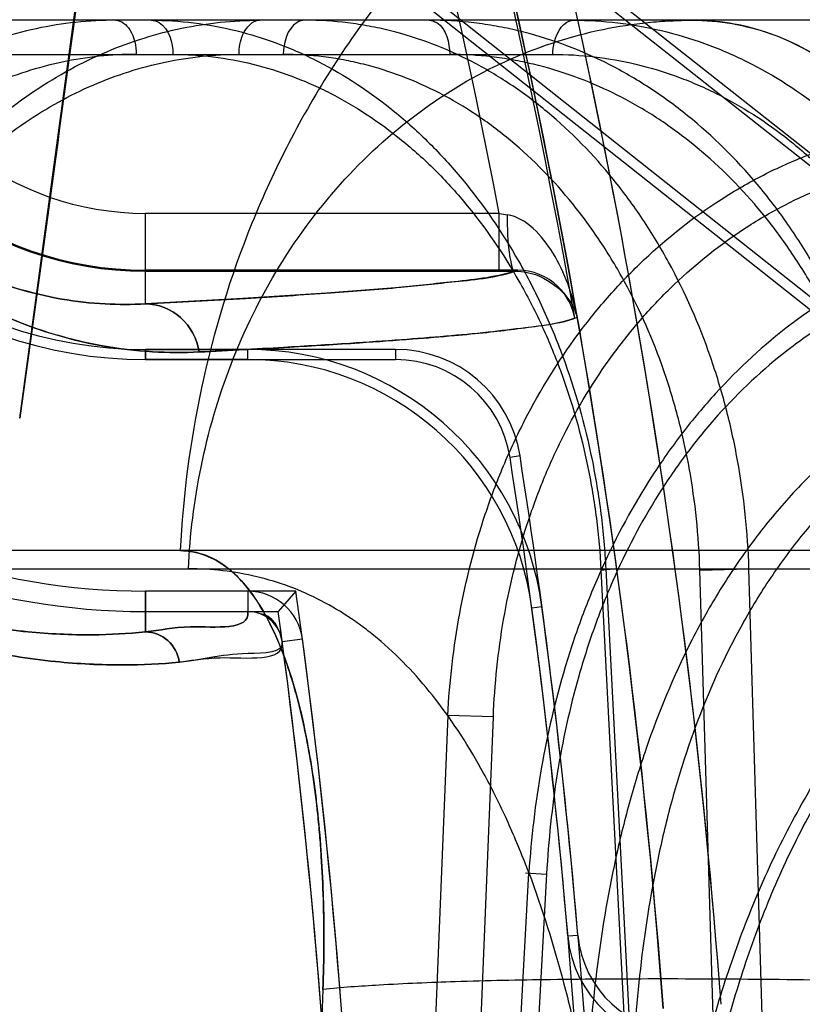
# Model space of a CAD drawing. Header units: millimetres. Extents: x 0 to 297, y 0 to 210.
# Tile 360 of 401: x 241.0203 to 241.0541, y 158.764 to 158.8065. Entities that reach past the tile are written whole.
import ezdxf

# ---------------------------------------------------------------- set-up
doc = ezdxf.new("R2010")
doc.units = ezdxf.units.MM
doc.header["$LTSCALE"] = 16.335
doc.layers.get('0').update_dxf_attribs({"linetype": 'CONTINUOUS'})
for name, color, linetype in [('AXES_REF', 7, 'CONTINUOUS'), ('INTFCLR_1', 7, 'CONTINUOUS'), ('INTFCLR_144815', 7, 'CONTINUOUS'), ('INTFCLR_72935', 7, 'CONTINUOUS')]:
    doc.layers.add(name, color=color, linetype=linetype)

msp = doc.modelspace()

# ---------------------------------------------------------------- linework, layer by layer
at = {"color": 7, "linetype": 'Continuous'}
for radius in [4.8479140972, 4.8475, 4.8164570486]:
    msp.add_circle((241.5069109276, 154.9564782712), radius, dxfattribs=at)
msp.add_arc((241.5069109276, 154.9564782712), 4.8, 278.2771290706, 261.7228709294, dxfattribs=at)
at = {"layer": 'AXES_REF', "color": 7, "linetype": 'Continuous'}
msp.add_arc((241.5069109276, 154.9564782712), 4.91, 113.0826656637, 66.9173343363, dxfattribs=at)
at = {"layer": 'AXES_REF', "color": 9, "linetype": 'Continuous'}
msp.add_arc((241.5069109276, 154.9564782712), 4.4222561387, 94.4118118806, 85.5881881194, dxfattribs=at)
at = {"layer": 'INTFCLR_1', "color": 6, "linetype": 'Continuous'}
for p, q in [((241.0301538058, 158.8199437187), (241.0828463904, 158.7783443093)), ((241.0824283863, 158.7781169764), (241.0298827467, 158.8196003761)), ((241.0257576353, 158.7922612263), (241.0301814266, 158.7922612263)), ((241.0301814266, 158.7918237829), (241.0257576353, 158.7918237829)), ((241.0301813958, 158.7818237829), (241.0257576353, 158.7818237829)), ((241.0257576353, 158.780942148), (241.0301813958, 158.780942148))]:
    msp.add_line(p, q, dxfattribs=at)
at = {"layer": 'INTFCLR_1', "color": 9, "linetype": 'Continuous'}
for p, q in [((241.0257576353, 158.7942328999), (241.0257576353, 158.7981393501)), ((241.0410469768, 158.7981393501), (241.0257576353, 158.7981393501)), ((241.0410469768, 158.7956397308), (241.0410469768, 158.7981393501)), ((241.0257576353, 158.7956397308), (241.041719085, 158.7956404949)), ((241.0257576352, 158.7918237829), (241.0257576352, 158.7922612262)), ((241.0301814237, 158.7918237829), (241.0301814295, 158.7922612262)), ((241.0257576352, 158.7818237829), (241.0257576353, 158.7800595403)), ((241.0301814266, 158.7818237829), (241.030181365, 158.780942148)), ((241.0428870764, 158.7811434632), (241.0424535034, 158.7810854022)), ((241.031668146, 158.7796410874), (241.032541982, 158.7797580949))]:
    msp.add_line(p, q, dxfattribs=at)
at = {"layer": 'INTFCLR_1', "color": 7, "linetype": 'Continuous'}
msp.add_line((241.0442997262, 158.7939824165), (241.0444109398, 158.7936571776), dxfattribs=at)
at = {"layer": 'INTFCLR_1', "color": 9, "linetype": 'Continuous'}
for centre, radius, start, end in [((240.7467711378, 158.7414782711), 0.302178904, 4.2349584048, 43.61014177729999), ((240.7467711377, 158.7414782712), 0.3046853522, 4.2349578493, 15.4129247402), ((241.0257576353, 158.8106826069), 0.0125432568, 193.931376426, 269.9999999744), ((241.0257576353, 158.8106826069), 0.0150428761, 193.9313763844, 270.0000000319), ((241.0539388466, 158.8700550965), 0.0730621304, 259.836904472, 260.114006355)]:
    msp.add_arc(centre, radius, start, end, dxfattribs=at)
at = {"layer": 'INTFCLR_1', "color": 6, "linetype": 'Continuous'}
for centre, radius, start, end in [((240.7467711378, 158.7414782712), 0.2996810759, 10.8985890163, 42.7086480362), ((241.0257576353, 158.8106826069), 0.018858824, 193.9313730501, 270.0000005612), ((241.0257576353, 158.8106826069), 0.0184213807, 193.9313762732, 270.0000001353), ((241.0257576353, 158.8106826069), 0.028858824, 193.9313780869, 270.0000003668), ((241.0257576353, 158.8106826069), 0.0297404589, 193.9313764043, 269.9999999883), ((241.0301812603, 158.7794419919), 0.0128192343, 7.627261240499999, 89.9992566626), ((241.0301812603, 158.7794419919), 0.0123817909, 7.627262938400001, 89.99922879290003), ((241.0301812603, 158.7794419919), 0.0023817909, 7.627283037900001, 89.99599086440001), ((240.7467711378, 158.7414782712), 0.2983232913, 3.0516590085, 7.6294468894), ((240.7467711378, 158.7414782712), 0.2987607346, 3.1312009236, 7.6294436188), ((241.0301812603, 158.7794419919), 0.001500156, 7.6265966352, 89.996000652), ((240.7467711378, 158.7414782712), 0.2883232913, 356.0148208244, 7.629522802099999), ((240.7467711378, 158.7414782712), 0.2874416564, 356.013443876, 7.6295226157)]:
    msp.add_arc(centre, radius, start, end, dxfattribs=at)
at = {"layer": 'INTFCLR_1', "color": 9, "linetype": 'Continuous'}
for points, knots in [([(241.0091652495, 158.8065667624), (241.0092687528, 158.806149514), (241.0096167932, 158.8049500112), (241.0103848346, 158.8031182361), (241.0116617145, 158.8009830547), (241.0130768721, 158.7992750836), (241.0145267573, 158.7979437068), (241.0160465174, 158.7967938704), (241.0178976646, 158.7957297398), (241.0200670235, 158.7948893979), (241.022088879, 158.7944067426), (241.0239703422, 158.7941963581), (241.0251784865, 158.7941994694), (241.0257576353, 158.7942328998)], [0, 0, 0, 0, 0.0575673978, 0.16708977, 0.2648739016, 0.3898410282, 0.4624776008, 0.5280767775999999, 0.6447336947, 0.747042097, 0.8385964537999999, 0.9223167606, 1, 1, 1, 1]), ([(241.0089059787, 158.8065024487), (241.0090256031, 158.8060202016), (241.009299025, 158.8050769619), (241.009807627, 158.8037251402), (241.010561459, 158.8020998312), (241.0117860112, 158.8000445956), (241.0134174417, 158.7980661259), (241.0150893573, 158.7965210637), (241.0168432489, 158.7951842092), (241.0196626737, 158.7935457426), (241.022952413, 158.7924866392), (241.0260082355, 158.7921251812), (241.0274104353, 158.7921184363), (241.0280829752, 158.7921521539)], [0, 0, 0, 0, 0.0575012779, 0.1135163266, 0.166991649, 0.2646772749, 0.3895690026, 0.4621734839, 0.5277539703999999, 0.6444450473, 0.8381308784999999, 0.9220700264, 1, 1, 1, 1]), ([(240.9945006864, 158.8029291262), (240.9947484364, 158.8019303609), (240.9953240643, 158.8000066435), (240.9964205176, 158.797289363), (240.9976690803, 158.7948398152), (240.9990128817, 158.7926650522), (241.0003946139, 158.7907670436), (241.0021763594, 158.7886467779), (241.0040033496, 158.786841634), (241.0058448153, 158.7853130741), (241.0075464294, 158.7840456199), (241.0096097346, 158.7827305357), (241.0120197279, 158.7814838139), (241.014897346, 158.78028178), (241.0181595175, 158.7793129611), (241.0216800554, 158.7787409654), (241.0246378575, 158.7785917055), (241.0264216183, 158.7786762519), (241.0272211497, 158.7787542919)], [0, 0, 0, 0, 0.06983020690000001, 0.1360165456, 0.1985856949, 0.2561722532, 0.3093207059, 0.3577512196, 0.4440024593, 0.4831205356, 0.5200948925, 0.5879287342, 0.6488908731, 0.7039975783, 0.7993757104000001, 0.8790225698, 0.9454860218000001, 1, 1, 1, 1]), ([(240.9946635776, 158.8029695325), (240.9948990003, 158.8020204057), (240.9954461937, 158.8001923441), (240.9964887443, 158.7976104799), (240.9976761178, 158.7952833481), (240.9989541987, 158.7932175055), (241.0002683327, 158.7914149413), (241.0019629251, 158.7894018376), (241.0037004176, 158.7876885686), (241.0054515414, 158.7862384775), (241.0070697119, 158.7850365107), (241.0090312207, 158.7837902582), (241.0113223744, 158.7826100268), (241.0140569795, 158.7814737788), (241.0171565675, 158.7805607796), (241.0204997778, 158.7800271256), (241.0233073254, 158.7798942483), (241.0249992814, 158.7799828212), (241.0257576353, 158.7800595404)], [0, 0, 0, 0, 0.0698671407, 0.1360883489, 0.1986819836, 0.2562926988, 0.3094735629, 0.3579124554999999, 0.4441892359, 0.4833221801, 0.5202930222, 0.5881501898, 0.6490914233, 0.7042036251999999, 0.7995434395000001, 0.8791525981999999, 0.9455413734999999, 1, 1, 1, 1]), ([(241.0444109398, 158.7936571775), (241.0443140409, 158.7941483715), (241.044039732, 158.7951170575), (241.0432665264, 158.7967522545), (241.0422355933, 158.7979313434), (241.0413949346, 158.798077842)], [0, 0, 0, 0, 0.2711290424, 0.5378863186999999, 1, 1, 1, 1]), ([(241.0417190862, 158.7956404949), (241.0416474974, 158.7956500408), (241.041561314, 158.7959710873), (241.0414250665, 158.7966954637), (241.0413980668, 158.7975061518), (241.0413949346, 158.798077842)], [0, 0, 0, 0, 0.0871925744, 0.3098011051, 1, 1, 1, 1]), ([(241.041719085, 158.7956404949), (241.0408132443, 158.7953572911), (241.0390665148, 158.7951815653), (241.0363529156, 158.794894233), (241.0333693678, 158.7946728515), (241.0297699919, 158.7944422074), (241.0271629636, 158.7943033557), (241.0257576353, 158.7942328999)], [0, 0, 0, 0, 0.1775490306, 0.3251143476, 0.5116510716, 0.7367680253, 1, 1, 1, 1]), ([(241.0280829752, 158.7921521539), (241.0279906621, 158.792708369), (241.0274367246, 158.7937801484), (241.0263010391, 158.7942295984), (241.0257576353, 158.7942328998)], [0, 0, 0, 0, 0.5092164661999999, 1, 1, 1, 1]), ([(241.0280829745, 158.7921521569), (241.029386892, 158.7922175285), (241.031693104, 158.7923403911), (241.0347704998, 158.792530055), (241.0371427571, 158.7926980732), (241.0389791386, 158.7928499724), (241.0408438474, 158.7930226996), (241.0426067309, 158.7932558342), (241.0439364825, 158.7934463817), (241.0444109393, 158.7936571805)], [0, 0, 0, 0, 0.2385518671, 0.4219790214, 0.563384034, 0.6730406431, 0.7587879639, 0.9051355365, 1, 1, 1, 1]), ([(241.030181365, 158.780942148), (241.0302988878, 158.7800981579), (241.0275636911, 158.7804489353), (241.0264102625, 158.7801232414), (241.0257576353, 158.7800595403)], [0, 0, 0, 0, 0.5651267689, 1, 1, 1, 1]), ([(241.0272211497, 158.7787542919), (241.0271752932, 158.7791021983), (241.0268254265, 158.7797855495), (241.0261049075, 158.7800584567), (241.0257576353, 158.7800595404)], [0, 0, 0, 0, 0.5026078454, 1, 1, 1, 1]), ([(241.0272211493, 158.7787542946), (241.0278087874, 158.7788116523), (241.0290035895, 158.779126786), (241.0317909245, 158.7787245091), (241.031668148, 158.7796410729)], [0, 0, 0, 0, 0.3896766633, 1, 1, 1, 1])]:
    msp.add_open_spline(points, degree=3, knots=knots, dxfattribs=at)
at = {"layer": 'INTFCLR_1', "color": 7, "linetype": 'Continuous'}
msp.add_open_spline([(241.0417190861, 158.7956404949), (241.0418973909, 158.7956414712), (241.0430352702, 158.7955471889), (241.0441650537, 158.7945916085), (241.0444109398, 158.7936571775)], degree=3, knots=[0, 0, 0, 0, 0.155788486, 1, 1, 1, 1], dxfattribs=at)
at = {"layer": 'INTFCLR_144815', "color": 7, "linetype": 'Continuous'}
msp.add_line((241.0203272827, 158.7892996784), (241.0431893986, 158.957424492), dxfattribs=at)
at = {"layer": 'INTFCLR_144815', "color": 9, "linetype": 'Continuous'}
for p, q in [((241.0685231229, 158.8064782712), (240.4781698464, 158.8064782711)), ((241.014137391, 158.8050044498), (241.0433607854, 158.8050044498)), ((241.1237664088, 158.7835717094), (240.4162435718, 158.7835717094)), ((240.4597281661, 158.7827866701), (241.0905809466, 158.7827866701)), ((241.0454372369, 158.7827343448), (241.0459662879, 158.7827848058)), ((241.0454372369, 158.7827343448), (241.048095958, 158.7314782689)), ((241.0456455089, 158.7827866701), (241.0483092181, 158.7314782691)), ((241.0497099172, 158.7827343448), (241.0518296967, 158.7827866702)), ((241.0512425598, 158.7314782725), (241.0497099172, 158.782734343)), ((241.0533616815, 158.7314782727), (241.0518296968, 158.7827866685)), ((241.0388194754, 158.7764447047), (241.0370382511, 158.7325690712)), ((241.0407887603, 158.7763923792), (241.0388194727, 158.7764447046)), ((241.0389668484, 158.7314782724), (241.0407887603, 158.7763923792)), ((241.0402914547, 158.7325690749), (241.0423213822, 158.7696550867)), ((241.043088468, 158.7696027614), (241.0410005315, 158.73147827)), ((241.0421736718, 158.7696590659), (241.043088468, 158.7696027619)), ((241.0334257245, 158.7646184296), (241.0327922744, 158.747899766))]:
    msp.add_line(p, q, dxfattribs=at)
at = {"layer": 'INTFCLR_144815', "color": 7, "linetype": 'Continuous'}
msp.add_open_spline([(241.0623530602, 159.1257148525), (241.0627474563, 159.125722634), (241.0627051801, 159.1244037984), (241.0628137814, 159.1233782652), (241.0627853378, 159.1220114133), (241.0627465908, 159.1206181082), (241.062674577, 159.1191448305), (241.0625810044, 159.1175609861), (241.0624644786, 159.1158549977), (241.0623419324, 159.1142394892), (241.0622220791, 159.1127574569), (241.0621140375, 159.1114767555), (241.0619921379, 159.1100842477), (241.061854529, 159.1085642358), (241.0617000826, 159.106911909), (241.0615265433, 159.1051074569), (241.061329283, 159.1031094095), (241.0611056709, 159.1009016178), (241.060856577, 159.0984991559), (241.060578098, 159.0958695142), (241.060254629, 159.0928764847), (241.0598960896, 159.0896244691), (241.0594969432, 159.0860679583), (241.059049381, 159.0821444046), (241.0585283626, 159.0776501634), (241.0579404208, 159.0726570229), (241.0572708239, 159.0670512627), (241.056512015, 159.0607852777), (241.0556342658, 159.0536322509), (241.054636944, 159.0456053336), (241.0534978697, 159.0365440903), (241.0522053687, 159.0263738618), (241.0507762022, 159.0152417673), (241.0492116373, 159.0031652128), (241.0475387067, 158.9903568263), (241.0457443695, 158.9767188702), (241.0438555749, 158.9624564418), (241.0418772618, 158.9476051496), (241.0398216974, 158.9322540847), (241.0376735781, 158.9162868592), (241.0354188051, 158.8995988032), (241.0330727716, 158.882304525), (241.0306669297, 158.8646342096), (241.0282108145, 158.8466545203), (241.0256833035, 158.8282090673), (241.0230468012, 158.8090242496), (241.0212491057, 158.7959797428), (241.0203272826, 158.7892996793)], degree=3, knots=[0, 0, 0, 0, 0.0034886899, 0.0071800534, 0.0109842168, 0.015031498, 0.0196690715, 0.0239789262, 0.0290766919, 0.0347873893, 0.0383085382, 0.04222623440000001, 0.0461540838, 0.05067084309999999, 0.05572407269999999, 0.06083082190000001, 0.0667029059, 0.0734805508, 0.0804562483, 0.0880639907, 0.0968669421, 0.1070805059, 0.1169988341, 0.1285179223, 0.1420051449, 0.1570117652, 0.1729819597, 0.1919344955, 0.2128325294, 0.2367173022, 0.263469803, 0.2936002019, 0.327385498, 0.3627292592, 0.4012969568, 0.4416240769, 0.4843818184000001, 0.5285341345, 0.5741280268, 0.6213572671, 0.6710193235, 0.7230570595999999, 0.7757074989, 0.8287361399, 0.883544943, 0.9403621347, 1, 1, 1, 1], dxfattribs=at)
at = {"layer": 'INTFCLR_144815', "color": 9, "linetype": 'Continuous'}
for points, knots in [([(241.0637698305, 158.8214782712), (241.0616053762, 158.8214782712), (241.0571295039, 158.8210410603), (241.0505046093, 158.8190148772), (241.044123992, 158.8155177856), (241.0383942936, 158.8106354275), (241.0336665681, 158.8046214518), (241.0301753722, 158.7978522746), (241.0280045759, 158.7907573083), (241.0273796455, 158.7859318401), (241.0272666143, 158.7835717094)], [0, 0, 0, 0, 0.1120066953, 0.2310131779, 0.3561439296, 0.4858595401, 0.6179059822, 0.7494999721, 0.8777274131, 1, 1, 1, 1]), ([(241.0244754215, 158.8064782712), (241.0247209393, 158.8064782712), (241.0252630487, 158.8059894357), (241.0253532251, 158.8053689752), (241.0253569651, 158.8050044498)], [0, 0, 0, 0, 0.4024470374, 1, 1, 1, 1]), ([(241.026005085, 158.8064782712), (241.0272353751, 158.8064782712), (241.0291002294, 158.8062468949), (241.0311794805, 158.8055999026), (241.0323525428, 158.8051211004), (241.0341143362, 158.8042821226), (241.0360614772, 158.8029913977), (241.03779874, 158.8014179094), (241.0387548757, 158.8004174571), (241.0401585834, 158.7988020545), (241.0413859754, 158.7970035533), (241.0424265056, 158.795078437), (241.0430880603, 158.7937228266), (241.0441148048, 158.7912447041), (241.0448497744, 158.7886349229), (241.0452718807, 158.7863374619), (241.0454998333, 158.784767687), (241.045604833, 158.7835802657), (241.0456455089, 158.7827866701)], [0, 0, 0, 0, 0.1091978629, 0.1646839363, 0.1929779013, 0.2215829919, 0.3378362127, 0.398393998, 0.4294053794, 0.4606082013, 0.5883152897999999, 0.6213567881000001, 0.6548436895, 0.7221509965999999, 0.8592379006, 0.8943221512, 0.9294697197, 1, 1, 1, 1]), ([(241.026005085, 158.8064782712), (241.0261248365, 158.8064782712), (241.026745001, 158.8062648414), (241.0269434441, 158.8055031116), (241.0269489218, 158.8050044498)], [0, 0, 0, 0, 0.1936337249, 1, 1, 1, 1]), ([(241.0276154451, 158.7827866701), (241.0276827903, 158.7842608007), (241.0280541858, 158.7872705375), (241.0293449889, 158.7916993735), (241.0314213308, 158.7959264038), (241.0342348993, 158.7996852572), (241.0376491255, 158.8027409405), (241.0414548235, 158.8049326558), (241.0448064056, 158.8060086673), (241.0471375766, 158.8063653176), (241.0484273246, 158.8064623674), (241.0490632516, 158.8064782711), (241.0493784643, 158.8064782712)], [0, 0, 0, 0, 0.1249260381, 0.2555252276, 0.3887896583, 0.5214499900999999, 0.6505625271, 0.7739873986, 0.8905463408, 0.9461740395, 0.9733149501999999, 1, 1, 1, 1]), ([(241.0298046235, 158.8050044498), (241.0298076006, 158.8052946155), (241.0298781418, 158.805879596), (241.0303710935, 158.8064782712), (241.0306861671, 158.8064782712)], [0, 0, 0, 0, 0.4794362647, 1, 1, 1, 1]), ([(241.0326547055, 158.8064782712), (241.0325349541, 158.8064782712), (241.0319147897, 158.8062648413), (241.0317163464, 158.8055031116), (241.0317108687, 158.8050044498)], [0, 0, 0, 0, 0.1936336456, 1, 1, 1, 1]), ([(241.0518297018, 158.7827866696), (241.0517818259, 158.7843547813), (241.0515380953, 158.7866962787), (241.0509492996, 158.789362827), (241.0505291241, 158.790848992), (241.0498296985, 158.7929955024), (241.0487817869, 158.7953875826), (241.0474526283, 158.797592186), (241.046628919, 158.7987698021), (241.0453650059, 158.8004105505), (241.0439267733, 158.8018893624), (241.042338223, 158.8031430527), (241.0412691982, 158.8038980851), (241.0393495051, 158.8050338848), (241.0372633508, 158.8058329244), (241.0354310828, 158.8062312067), (241.0342039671, 158.8064209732), (241.0332735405, 158.8064782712), (241.0326547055, 158.8064782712)], [0, 0, 0, 0, 0.1400985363, 0.2092020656, 0.2436857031, 0.277971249, 0.4108016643, 0.4755818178, 0.5076100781, 0.5390793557, 0.6605405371, 0.6902617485, 0.7197591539, 0.7773480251, 0.8891702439, 0.9170270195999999, 0.9447376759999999, 1, 1, 1, 1]), ([(241.0584415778, 158.7827866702), (241.0583594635, 158.7843578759), (241.0580567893, 158.7867029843), (241.0573908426, 158.7893647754), (241.0569238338, 158.7908499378), (241.0561506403, 158.7930018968), (241.0550090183, 158.7953959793), (241.0535856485, 158.7975943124), (241.0527060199, 158.7987707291), (241.0513544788, 158.8004160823), (241.0498283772, 158.8018934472), (241.048155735, 158.8031435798), (241.0470280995, 158.8038990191), (241.0450063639, 158.8050357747), (241.0428245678, 158.8058330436), (241.0409124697, 158.8062311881), (241.0396334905, 158.8064208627), (241.0386649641, 158.8064782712), (241.0380209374, 158.8064782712)], [0, 0, 0, 0, 0.1372745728, 0.2052346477, 0.2392207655, 0.273064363, 0.40473724, 0.4693064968, 0.5013235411, 0.5328440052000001, 0.6550896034, 0.6851375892, 0.7150081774, 0.7734496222, 0.8872400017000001, 0.9156027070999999, 0.9438087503, 1, 1, 1, 1]), ([(241.0380209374, 158.8064782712), (241.0381334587, 158.8064782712), (241.038737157, 158.8062486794), (241.0388974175, 158.8054979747), (241.038902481, 158.8050044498)], [0, 0, 0, 0, 0.1856566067, 1, 1, 1, 1]), ([(241.0433607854, 158.8050044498), (241.0433626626, 158.805187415), (241.0434099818, 158.805750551), (241.0438303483, 158.8064782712), (241.044242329, 158.8064782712)], [0, 0, 0, 0, 0.3075437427, 1, 1, 1, 1]), ([(241.044242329, 158.8064782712), (241.0455208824, 158.8064782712), (241.0474545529, 158.8062491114), (241.0496151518, 158.8056008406), (241.0508294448, 158.8051215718), (241.0526417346, 158.8042859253), (241.0546440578, 158.8029983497), (241.0564292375, 158.8014196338), (241.0574064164, 158.8004181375), (241.0588330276, 158.7988066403), (241.0600773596, 158.7970075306), (241.0611243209, 158.795078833), (241.0617857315, 158.7937236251), (241.0628043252, 158.7912465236), (241.0635176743, 158.7886348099), (241.0639104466, 158.7863372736), (241.0641158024, 158.7847670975), (241.0642008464, 158.7835798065), (241.0642269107, 158.7827866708)], [0, 0, 0, 0, 0.112209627, 0.1688776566, 0.1976712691, 0.2267084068, 0.3439814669, 0.4046494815, 0.4356206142, 0.4667234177, 0.5935097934, 0.626212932, 0.6593247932, 0.7258042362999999, 0.8610544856, 0.8956691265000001, 0.9303544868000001, 1, 1, 1, 1]), ([(241.0493784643, 158.8064782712), (241.050526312, 158.8064782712), (241.0529123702, 158.8060718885), (241.0552888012, 158.8046929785), (241.0567367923, 158.8034741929), (241.0575487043, 158.8026909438), (241.0580805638, 158.8020987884), (241.05836976, 158.8017532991)], [0, 0, 0, 0, 0.3287889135, 0.6771462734, 0.7722571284, 0.8709440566, 1, 1, 1, 1]), ([(241.0635399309, 158.7922234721), (241.0634143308, 158.7925620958), (241.0626542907, 158.794548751), (241.0611399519, 158.797863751), (241.0591355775, 158.800902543), (241.0576919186, 158.8025336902), (241.0567843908, 158.8034455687), (241.0551962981, 158.804775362), (241.0526730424, 158.8061260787), (241.0504547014, 158.8064782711), (241.0493784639, 158.8064782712)], [0, 0, 0, 0, 0.050723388, 0.2987433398, 0.5104880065, 0.55853659, 0.6045091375, 0.6910612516, 0.8488498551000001, 1, 1, 1, 1]), ([(241.0253569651, 158.8050044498), (241.0248227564, 158.805004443), (241.0237517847, 158.804948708), (241.022158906, 158.8046975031), (241.0205901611, 158.8042801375), (241.0190573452, 158.8037007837), (241.0175720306, 158.8029633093), (241.01614498, 158.8020731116), (241.014785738, 158.8010369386), (241.0135039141, 158.7998618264), (241.012308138, 158.7985565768), (241.0112076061, 158.7971301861), (241.0102094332, 158.7955935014), (241.0093209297, 158.7939569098), (241.0085478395, 158.7922317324), (241.0078960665, 158.7904299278), (241.0073702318, 158.788565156), (241.0069736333, 158.7866517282), (241.0067097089, 158.7847034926), (241.0066231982, 158.7833919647), (241.0066021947, 158.7827343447)], [0, 0, 0, 0, 0.0498726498, 0.09990516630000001, 0.1502864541, 0.2011534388, 0.25263064, 0.3048543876, 0.3579391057, 0.4119677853, 0.4669861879, 0.5229973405, 0.5799694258, 0.6378754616, 0.6966772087, 0.7562949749, 0.8165953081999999, 0.8774051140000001, 0.9385746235, 1, 1, 1, 1]), ([(241.0105928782, 158.7827343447), (241.0106274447, 158.7833932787), (241.0107412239, 158.7847074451), (241.0110458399, 158.786657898), (241.0114825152, 158.7885726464), (241.0120472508, 158.7904375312), (241.012736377, 158.7922386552), (241.013545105, 158.7939631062), (241.0144675, 158.7955992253), (241.0154975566, 158.7971355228), (241.0166276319, 158.7985613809), (241.0178502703, 158.7998659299), (241.0191561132, 158.8010403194), (241.020536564, 158.8020758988), (241.021982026, 158.8029656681), (241.0234826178, 158.8037026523), (241.0250268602, 158.8042813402), (241.0266027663, 158.8046979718), (241.0281987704, 158.804948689), (241.029270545, 158.8050044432), (241.0298046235, 158.8050044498)], [0, 0, 0, 0, 0.0611914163, 0.1222153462, 0.1829330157, 0.2431697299, 0.3027654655, 0.3616159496, 0.4196421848, 0.4767773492, 0.5329717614, 0.5881802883, 0.6423889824, 0.6956352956, 0.7479993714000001, 0.7995680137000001, 0.850430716, 0.900683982, 0.9504712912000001, 1, 1, 1, 1]), ([(241.0269489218, 158.8050044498), (241.0281062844, 158.8050044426), (241.0298606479, 158.8047870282), (241.0318167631, 158.8041786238), (241.0329205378, 158.8037286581), (241.0345782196, 158.8029400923), (241.0364104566, 158.8017268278), (241.0380455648, 158.8002477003), (241.0389455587, 158.7993072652), (241.0402668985, 158.7977889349), (241.0414224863, 158.7960983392), (241.0424024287, 158.7942886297), (241.0430254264, 158.7930143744), (241.0439923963, 158.7906850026), (241.0446853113, 158.7882318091), (241.0450838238, 158.7860721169), (241.0452991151, 158.7845965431), (241.0453985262, 158.7834803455), (241.0454372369, 158.7827343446)], [0, 0, 0, 0, 0.1092276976, 0.1647324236, 0.1930354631, 0.2216493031, 0.3379316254, 0.3985016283, 0.4295175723, 0.460723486, 0.5884330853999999, 0.6214715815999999, 0.6549537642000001, 0.7222477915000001, 0.8592953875, 0.8943666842, 0.9295004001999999, 1, 1, 1, 1]), ([(241.0497099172, 158.7827343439), (241.0496658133, 158.7842082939), (241.0494382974, 158.786409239), (241.0488864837, 158.7889158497), (241.0484927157, 158.7903128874), (241.0478369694, 158.7923305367), (241.046853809, 158.7945789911), (241.0456064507, 158.7966514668), (241.0448333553, 158.7977584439), (241.0436471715, 158.7993007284), (241.0422969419, 158.8006908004), (241.0408053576, 158.8018693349), (241.0398015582, 158.8025790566), (241.0379988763, 158.8036466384), (241.0360396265, 158.8043977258), (241.0343187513, 158.8047722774), (241.0331661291, 158.8049506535), (241.032292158, 158.8050044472), (241.0317108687, 158.8050044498)], [0, 0, 0, 0, 0.1401554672, 0.2092802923, 0.2437732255, 0.2780669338, 0.4109187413, 0.4756998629, 0.5077268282, 0.5391939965, 0.6606353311, 0.6903498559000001, 0.7198403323, 0.7774136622, 0.8891993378, 0.9170477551, 0.9447508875, 1, 1, 1, 1]), ([(241.0581235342, 158.7827343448), (241.058045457, 158.7842113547), (241.0577595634, 158.7864158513), (241.0571315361, 158.7889177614), (241.0566915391, 158.7903138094), (241.0559631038, 158.7923367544), (241.054888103, 158.7945872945), (241.0535480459, 158.7966535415), (241.0527199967, 158.7977593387), (241.0514478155, 158.7993061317), (241.0500114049, 158.8006947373), (241.0484374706, 158.8018698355), (241.0473763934, 158.802579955), (241.0454740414, 158.803648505), (241.0434213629, 158.8043978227), (241.0416225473, 158.804772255), (241.0404193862, 158.8049505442), (241.0395083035, 158.8050044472), (241.038902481, 158.8050044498)], [0, 0, 0, 0, 0.1372191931, 0.2051575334, 0.239134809, 0.2729706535, 0.4046233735, 0.4691910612, 0.501209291, 0.5327320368, 0.6549971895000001, 0.6850516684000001, 0.7149290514, 0.7733847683, 0.887210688, 0.9155819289, 0.9437955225, 1, 1, 1, 1]), ([(241.0433607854, 158.8050044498), (241.0445618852, 158.8050044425), (241.04637843, 158.8047891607), (241.0484078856, 158.8041795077), (241.0495484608, 158.8037290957), (241.0512506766, 158.8029436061), (241.0531312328, 158.8017332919), (241.0548074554, 158.8002492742), (241.055724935, 158.7993078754), (241.0570644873, 158.7977930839), (241.0582324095, 158.7961018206), (241.059214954, 158.7942889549), (241.0598356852, 158.7930150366), (241.0607915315, 158.7906864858), (241.0614601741, 158.7882314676), (241.0618280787, 158.7860719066), (241.0620202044, 158.7845959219), (241.0620993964, 158.7834798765), (241.0621234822, 158.7827343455)], [0, 0, 0, 0, 0.1121878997, 0.1688416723, 0.1976274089, 0.2266570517, 0.343905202, 0.4045627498, 0.4355295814, 0.4666289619, 0.5934110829, 0.6261162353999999, 0.6592317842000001, 0.7257227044, 0.8610051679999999, 0.8956305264, 0.9303278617, 1, 1, 1, 1]), ([(241.0388194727, 158.7764447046), (241.0388962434, 158.7779248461), (241.039236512, 158.7808727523), (241.040156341, 158.7844692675), (241.0411966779, 158.7872320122), (241.0424299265, 158.7898800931), (241.0437709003, 158.7920528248), (241.0450994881, 158.7937685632), (241.0460312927, 158.7948695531), (241.0477609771, 158.796660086), (241.0497203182, 158.7982026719), (241.0515241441, 158.7992983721), (241.0527575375, 158.7999668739), (241.0549803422, 158.8009657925), (241.0570055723, 158.8015261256), (241.0583697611, 158.8017533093)], [0, 0, 0, 0, 0.1287568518, 0.2569609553, 0.3213810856, 0.384983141, 0.5105637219, 0.5419689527, 0.5734721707, 0.6358190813, 0.7580421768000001, 0.7885404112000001, 0.8191369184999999, 0.8798569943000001, 1, 1, 1, 1]), ([(241.0407887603, 158.7763923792), (241.0408462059, 158.777799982), (241.0411364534, 158.7806002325), (241.04197075, 158.7840188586), (241.0429270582, 158.7866409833), (241.0440658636, 158.7891487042), (241.0453116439, 158.7912062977), (241.0465501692, 158.7928304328), (241.0474187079, 158.7938716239), (241.0490330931, 158.7955638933), (241.0508667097, 158.7970216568), (241.0525566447, 158.7980568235), (241.0537126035, 158.7986880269), (241.0557974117, 158.7996313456), (241.057698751, 158.8001599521), (241.0589797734, 158.8003739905)], [0, 0, 0, 0, 0.1298374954, 0.2586273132, 0.3231850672, 0.3868339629, 0.5122916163, 0.5436287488, 0.5750512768, 0.6372068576, 0.7589754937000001, 0.7893511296, 0.8198239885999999, 0.8802999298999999, 1, 1, 1, 1]), ([(241.0614141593, 158.797081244), (241.0600227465, 158.7967454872), (241.057976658, 158.7960051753), (241.0554395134, 158.7946161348), (241.0530187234, 158.7929569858), (241.0511089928, 158.791195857), (241.0496463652, 158.7895236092), (241.0487062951, 158.7883521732), (241.0471877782, 158.7861946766), (241.0459276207, 158.7838604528), (241.0450276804, 158.7817768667), (241.044472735, 158.780360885), (241.0436320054, 158.7778498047), (241.0427757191, 158.7741637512), (241.0424232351, 158.7711616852), (241.0423213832, 158.7696550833)], [0, 0, 0, 0, 0.1202040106, 0.1809468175, 0.2426366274, 0.3663086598, 0.3976274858, 0.4292047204, 0.4923997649, 0.6189828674, 0.6509543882, 0.6830001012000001, 0.7466739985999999, 0.8731875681, 1, 1, 1, 1]), ([(241.0608041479, 158.7957953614), (241.0594987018, 158.7954766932), (241.0575793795, 158.7947747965), (241.0552046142, 158.7934554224), (241.0529389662, 158.7918798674), (241.0511555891, 158.7902072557), (241.0497956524, 158.7886173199), (241.0489207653, 158.7875021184), (241.0475080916, 158.785445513), (241.0463419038, 158.7832214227), (241.0455165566, 158.7812344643), (241.0450072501, 158.7798806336), (241.0442382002, 158.7774741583), (241.0434657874, 158.7739345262), (241.0431695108, 158.7710522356), (241.043088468, 158.7696027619)], [0, 0, 0, 0, 0.1191128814, 0.1793339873, 0.2405248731, 0.3633715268, 0.3945338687, 0.4259739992, 0.4889667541, 0.6154878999, 0.6475290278, 0.6796791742, 0.7436740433, 0.8713175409, 1, 1, 1, 1]), ([(241.0635399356, 158.7922235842), (241.0619961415, 158.7917950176), (241.0597440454, 158.7908412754), (241.0570333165, 158.7890760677), (241.0551418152, 158.7875178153), (241.0534148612, 158.7857622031), (241.0518610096, 158.7838394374), (241.0504832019, 158.7817796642), (241.0488791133, 158.7788895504), (241.0477654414, 158.7762078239), (241.0469999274, 158.7738455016), (241.0465357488, 158.7722556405), (241.0454623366, 158.7678686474), (241.0449965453, 158.7637693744), (241.0448199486, 158.7604991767)], [0, 0, 0, 0, 0.122251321, 0.1841550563, 0.2465049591, 0.3088365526, 0.3717560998, 0.4348594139, 0.4976795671, 0.6237574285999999, 0.6555254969, 0.6871647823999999, 0.7501096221, 1, 1, 1, 1]), ([(241.0640774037, 158.7910348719), (241.062628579, 158.7906271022), (241.0605157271, 158.7897186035), (241.0579818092, 158.7880344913), (241.0562151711, 158.7865466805), (241.0546051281, 158.784868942), (241.0531596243, 158.7830292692), (241.0518815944, 158.7810556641), (241.0503956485, 158.7782782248), (241.0493741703, 158.7756995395), (241.0486780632, 158.7734261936), (241.0482549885, 158.7718895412), (241.047277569, 158.7676173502), (241.0468876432, 158.7636305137), (241.0467482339, 158.7604468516)], [0, 0, 0, 0, 0.1202423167, 0.1812239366, 0.2427342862, 0.3043443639, 0.3666795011, 0.4293621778, 0.4919378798, 0.6181093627, 0.650035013, 0.681882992, 0.7454161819, 1, 1, 1, 1]), ([(241.0466867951, 158.7354313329), (241.0468152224, 158.7376508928), (241.0470879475, 158.7420968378), (241.0476307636, 158.7487739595), (241.0484716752, 158.7554672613), (241.0496050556, 158.7610262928), (241.0507437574, 158.7648666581), (241.0515199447, 158.7670570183), (241.0523875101, 158.7692364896), (241.0536437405, 158.7718932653), (241.055157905, 158.7744148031), (241.0565340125, 158.7763165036), (241.0580146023, 158.778116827), (241.059663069, 158.7797603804), (241.0614802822, 158.7811994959), (241.0634078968, 158.7824864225), (241.0649772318, 158.7832633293), (241.0660589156, 158.7836730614)], [0, 0, 0, 0, 0.1216132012, 0.243647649, 0.3663864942, 0.4904425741, 0.5534431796, 0.5853358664, 0.6175277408, 0.68173217, 0.7458615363, 0.7780820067, 0.8100580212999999, 0.8733073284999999, 0.9049126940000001, 0.9367292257, 1, 1, 1, 1]), ([(241.0334257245, 158.7646184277), (241.03345039, 158.7652712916), (241.0334785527, 158.7665637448), (241.0334563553, 158.7684822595), (241.0333838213, 158.7700532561), (241.0332919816, 158.7712824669), (241.0331809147, 158.7724585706), (241.0330052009, 158.7738656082), (241.0327723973, 158.775225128), (241.0325538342, 158.7762575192), (241.0323237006, 158.7772111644), (241.0320052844, 158.7783163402), (241.0315625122, 158.7795290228), (241.031069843, 158.7805927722), (241.0305310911, 158.781501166), (241.0299510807, 158.7822495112), (241.029329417, 158.7828371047), (241.0284778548, 158.7833885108), (241.0277381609, 158.7835715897), (241.0272666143, 158.7835717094)], [0, 0, 0, 0, 0.09179624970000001, 0.1816006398, 0.2695323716, 0.3127115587, 0.3547826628, 0.435507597, 0.5118811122, 0.5485006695, 0.5837612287, 0.649705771, 0.7099835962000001, 0.7649804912, 0.8141887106, 0.8580657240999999, 0.8976110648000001, 0.9337452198, 1, 1, 1, 1]), ([(241.0272666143, 158.7835717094), (241.0279827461, 158.78357141), (241.0289966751, 158.7831615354), (241.029943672, 158.7822555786), (241.0305270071, 158.7815082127), (241.0310633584, 158.7806045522), (241.0319658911, 158.7786600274), (241.0325710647, 158.7763825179), (241.0329517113, 158.7741814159), (241.0331047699, 158.7730685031), (241.033240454, 158.7718935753), (241.0333681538, 158.770378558), (241.0334405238, 158.7688334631), (241.0334669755, 158.767564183), (241.0334719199, 158.7662601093), (241.0334505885, 158.7652762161), (241.0334257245, 158.7646184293)], [0, 0, 0, 0, 0.1007742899, 0.1404898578, 0.1846280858, 0.2335871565, 0.2881002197, 0.4858828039, 0.5622953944, 0.6026082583, 0.6439301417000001, 0.7287254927, 0.8164956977, 0.8615472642, 0.9073699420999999, 1, 1, 1, 1]), ([(241.0423214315, 158.769655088), (241.0422749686, 158.7697782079), (241.0420921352, 158.7702557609), (241.0417625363, 158.7710698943), (241.0411794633, 158.7723919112), (241.0401353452, 158.7744830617), (241.0384567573, 158.7771185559), (241.0366183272, 158.7791032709), (241.0353160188, 158.7801615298), (241.0344677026, 158.7807749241), (241.0329529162, 158.7816826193), (241.0305961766, 158.7825668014), (241.0286077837, 158.782786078), (241.0276154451, 158.7827866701)], [0, 0, 0, 0, 0.0187560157, 0.0728836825, 0.1251833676, 0.224679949, 0.4058705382, 0.5687625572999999, 0.6073438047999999, 0.6449671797, 0.7179054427, 0.8585486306, 1, 1, 1, 1]), ([(241.0475360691, 158.735377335), (241.0476613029, 158.7375917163), (241.0479200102, 158.7420176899), (241.0484134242, 158.7486467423), (241.0491745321, 158.7552522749), (241.0502074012, 158.760713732), (241.0512537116, 158.7644741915), (241.0519707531, 158.7666080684), (241.0527691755, 158.76872367), (241.053931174, 158.7712957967), (241.0553373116, 158.7737375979), (241.0566181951, 158.7755760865), (241.0579957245, 158.7773101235), (241.0595338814, 158.7788927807), (241.0612339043, 158.7802781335), (241.0630351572, 158.7815148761), (241.0645063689, 158.7822618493), (241.0655214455, 158.7826553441)], [0, 0, 0, 0, 0.1248651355, 0.2496005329, 0.3741910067, 0.4990542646, 0.5620229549, 0.5937827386, 0.6257619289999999, 0.6893021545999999, 0.7524559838, 0.7840722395, 0.8153727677, 0.8770772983, 0.9078185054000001, 0.9387092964, 1, 1, 1, 1]), ([(241.0423213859, 158.7696550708), (241.0429077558, 158.7681008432), (241.0435282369, 158.7661014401), (241.0441452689, 158.763654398), (241.0445391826, 158.7619420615), (241.0451670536, 158.7587866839), (241.0457032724, 158.7550447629), (241.0460375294, 158.7516681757), (241.0461945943, 158.7496545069), (241.0463944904, 158.7465469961), (241.0465447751, 158.74179337), (241.0464802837, 158.7375521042), (241.046400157, 158.7354034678)], [0, 0, 0, 0, 0.1436399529, 0.1805795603, 0.218231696, 0.2955572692, 0.4587139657, 0.5448233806, 0.5889339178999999, 0.6333573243, 0.8140790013, 1, 1, 1, 1]), ([(241.0708515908, 158.7646184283), (241.0689217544, 158.7646884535), (241.065037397, 158.7648147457), (241.0592421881, 158.7649577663), (241.0535834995, 158.7650487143), (241.0482701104, 158.7650818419), (241.0434961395, 158.7650551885), (241.0394182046, 158.7649716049), (241.036139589, 158.7648369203), (241.0342334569, 158.7647018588), (241.0334257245, 158.7646184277)], [0, 0, 0, 0, 0.154723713, 0.3113826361, 0.4644588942, 0.6081603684, 0.7371004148, 0.8469550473, 0.9349387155, 1, 1, 1, 1])]:
    msp.add_open_spline(points, degree=3, knots=knots, dxfattribs=at)
at = {"layer": 'INTFCLR_144815', "color": 6, "linetype": 'Continuous'}
for points, knots in [([(241.0244754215, 158.8064782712), (241.0239026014, 158.8064782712), (241.0227497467, 158.8064175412), (241.0210307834, 158.8061431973), (241.0193305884, 158.8056845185), (241.0176749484, 158.805047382), (241.0160819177, 158.8042417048), (241.0145608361, 158.8032768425), (241.0131147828, 158.8021567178), (241.0117517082, 158.8008874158), (241.0104861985, 158.799483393), (241.0093267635, 158.7979569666), (241.0082789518, 158.7963185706), (241.0073464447, 158.7945746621), (241.00653809, 158.7927416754), (241.0058607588, 158.7908386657), (241.0053186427, 158.7888863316), (241.0049106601, 158.7868919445), (241.004636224, 158.7848558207), (241.0045448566, 158.7834807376), (241.0045222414, 158.7827866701)], [0, 0, 0, 0, 0.0502737, 0.1011002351, 0.1525041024, 0.2045410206, 0.2565222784, 0.3089261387, 0.3623936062, 0.4168290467, 0.4721774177, 0.5280823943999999, 0.5848720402, 0.6426851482, 0.7014740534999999, 0.7605299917, 0.8198131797, 0.8791592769, 0.9390526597, 1, 1, 1, 1]), ([(241.0102493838, 158.7827866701), (241.010286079, 158.7834945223), (241.0104084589, 158.7849113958), (241.0107391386, 158.7870191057), (241.0112171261, 158.7890961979), (241.0118362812, 158.7911119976), (241.0125873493, 158.793044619), (241.0134617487, 158.7948816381), (241.0144571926, 158.7966215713), (241.0155679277, 158.79825352), (241.016782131, 158.799760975), (241.0180875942, 158.8011321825), (241.0194766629, 158.8023616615), (241.0209448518, 158.803445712), (241.0224792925, 158.8043741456), (241.0240647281, 158.8051388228), (241.0256826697, 158.8057341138), (241.0273267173, 158.8061609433), (241.0289963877, 158.8064200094), (241.0301215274, 158.8064782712), (241.0306861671, 158.8064782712)], [0, 0, 0, 0, 0.0617823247, 0.1238447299, 0.1858195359, 0.247403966, 0.3074912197, 0.3663888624, 0.4245774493, 0.4820469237, 0.5382776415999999, 0.5931090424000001, 0.6468783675, 0.699766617, 0.7519718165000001, 0.8029757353, 0.8529596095, 0.9020028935, 0.950783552, 1, 1, 1, 1])]:
    msp.add_open_spline(points, degree=3, knots=knots, dxfattribs=at)
at = {"layer": 'INTFCLR_72935', "color": 6, "linetype": 'Continuous'}
for p, q in [((241.0590503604, 158.790905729), (241.0223741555, 158.8199615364)), ((241.021991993, 158.8197062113), (241.05875499, 158.7905816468)), ((241.0418438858, 158.795682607), (241.0257576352, 158.795682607)), ((241.0365682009, 158.7922612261), (241.0257576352, 158.7922612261)), ((241.0257576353, 158.7918237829), (241.0365682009, 158.7918237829)), ((241.0322576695, 158.7818237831), (241.0257576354, 158.7818237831)), ((241.0322576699, 158.7818237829), (241.031490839, 158.780942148)), ((241.0257576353, 158.780942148), (241.031490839, 158.780942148))]:
    msp.add_line(p, q, dxfattribs=at)
at = {"layer": 'INTFCLR_72935', "color": 9, "linetype": 'Continuous'}
for p, q in [((241.0257576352, 158.7942328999), (241.0257576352, 158.7956826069)), ((241.0257576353, 158.7922612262), (241.0257576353, 158.7918237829)), ((241.0365682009, 158.7922612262), (241.0365682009, 158.7918237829)), ((241.0419402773, 158.7876643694), (241.0415080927, 158.7875967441)), ((241.0257576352, 158.7800595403), (241.0257576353, 158.7818237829)), ((241.0440064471, 158.7669332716), (241.0444422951, 158.7669705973))]:
    msp.add_line(p, q, dxfattribs=at)
at = {"layer": 'INTFCLR_72935', "color": 6, "linetype": 'Continuous'}
for centre, radius, start, end in [((240.7467711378, 158.7414782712), 0.3020694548, 9.9390037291, 43.6299210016), ((241.0257576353, 158.8106826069), 0.015, 193.9313763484, 269.9999998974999), ((241.0257576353, 158.8106826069), 0.018858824, 193.93137305, 270.0000005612), ((241.0257576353, 158.8106826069), 0.0184213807, 193.9313763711, 269.9999997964), ((241.0257576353, 158.8106826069), 0.028858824, 193.931378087, 270.0000003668), ((241.0257576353, 158.8106826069), 0.0297404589, 193.931376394, 269.9999999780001), ((241.0365682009, 158.7868237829), 0.0054374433, 8.893149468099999, 90.0000006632), ((241.0365682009, 158.7868237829), 0.005, 8.8931572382, 89.9999953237), ((240.7467711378, 158.7414782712), 0.2983232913, 4.8948227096, 8.8931498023), ((240.7467711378, 158.7414782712), 0.2987607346, 4.8948229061, 8.893149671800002), ((240.7467711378, 158.7414782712), 0.2883232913, 356.0148208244, 8.043882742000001), ((240.7467711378, 158.7414782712), 0.2874416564, 356.0134438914, 7.891264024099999), ((241.0489882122, 158.7673599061), 0.005, 184.8948354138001, 270.0000047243), ((241.0489882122, 158.7673599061), 0.0045625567, 184.8948237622, 269.999999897)]:
    msp.add_arc(centre, radius, start, end, dxfattribs=at)
at = {"layer": 'INTFCLR_72935', "color": 9, "linetype": 'Continuous'}
for centre, radius, start, end in [((240.7467711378, 158.7414782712), 0.3046853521, 4.2349578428, 15.4677013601), ((240.7467711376, 158.7414782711), 0.3021874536, 4.2349584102, 15.4677019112)]:
    msp.add_arc(centre, radius, start, end, dxfattribs=at)
for points, knots in [([(241.0257576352, 158.7942328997), (241.025178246, 158.7941994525), (241.0239691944, 158.7941963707), (241.0220855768, 158.7944072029), (241.0200604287, 158.7948912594), (241.0178866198, 158.7957347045), (241.0160322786, 158.7968029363), (241.014516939, 158.7979523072), (241.0133185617, 158.7990541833), (241.0121116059, 158.8004231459), (241.0104556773, 158.8028178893), (241.0095555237, 158.8049928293), (241.0091652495, 158.8065667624)], [0, 0, 0, 0, 0.0777595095, 0.16161585, 0.2533929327, 0.355967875, 0.4730124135, 0.5387485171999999, 0.6105047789, 0.690783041, 0.7827279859, 1, 1, 1, 1]), ([(241.0280829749, 158.7921521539), (241.0274101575, 158.7921184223), (241.0260071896, 158.792125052), (241.0238239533, 158.7923841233), (241.0214802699, 158.79295896), (241.0194558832, 158.7937567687), (241.017774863, 158.7946428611), (241.0164398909, 158.7954903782), (241.0150781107, 158.7965309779), (241.0136963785, 158.7978095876), (241.0123047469, 158.799395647), (241.0109495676, 158.8013651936), (241.0099639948, 158.8033106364), (241.009300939, 158.805071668), (241.0090266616, 158.8060159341), (241.0089059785, 158.8065024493)], [0, 0, 0, 0, 0.07791694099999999, 0.161895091, 0.2537250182, 0.3562874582, 0.412639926, 0.4733285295, 0.5389599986, 0.6106013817, 0.6907200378, 0.7825180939, 0.8864179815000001, 0.9420234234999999, 1, 1, 1, 1]), ([(241.0272211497, 158.7787542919), (241.0264202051, 158.778676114), (241.0246335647, 158.7785915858), (241.0216731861, 158.7787416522), (241.0181553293, 158.7793141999), (241.0149011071, 158.780280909), (241.0120309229, 158.7814787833), (241.0096271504, 158.7827207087), (241.0070814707, 158.7843406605), (241.0049272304, 158.7860347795), (241.0031614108, 158.7876726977), (241.0017744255, 158.7891238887), (241.0003823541, 158.7907828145), (240.9990017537, 158.7926818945), (240.9976642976, 158.7948487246), (240.9964143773, 158.7973025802), (240.9953212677, 158.8000145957), (240.9947463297, 158.8019388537), (240.9945006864, 158.8029291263)], [0, 0, 0, 0, 0.0546096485, 0.1211700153, 0.2007978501, 0.295922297, 0.3507462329, 0.4116727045, 0.4792904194, 0.5552147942, 0.5972688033, 0.642653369, 0.6913435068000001, 0.7441174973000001, 0.8018397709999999, 0.8639581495, 0.9307644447, 1, 1, 1, 1]), ([(241.0257576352, 158.7800595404), (241.0249979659, 158.7799826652), (241.0233032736, 158.7798941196), (241.0204932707, 158.780027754), (241.0171525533, 158.7805619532), (241.0140605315, 158.7814729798), (241.0113328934, 158.7826053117), (241.0090476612, 158.7837810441), (241.0066275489, 158.7853162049), (241.0045789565, 158.7869230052), (241.0028999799, 158.788477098), (241.0015807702, 158.7898546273), (241.0002569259, 158.7914296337), (240.9989437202, 158.7932332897), (240.9976717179, 158.7952915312), (240.9964829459, 158.7976229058), (240.9954435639, 158.8001998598), (240.9948969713, 158.8020284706), (240.9946635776, 158.8029695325)], [0, 0, 0, 0, 0.0545525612, 0.1210398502, 0.2006306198, 0.2957182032, 0.3505451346, 0.411458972, 0.4790952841, 0.5550147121, 0.597094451, 0.6424753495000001, 0.6911934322, 0.7439843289, 0.8017372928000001, 0.8638828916, 0.9307279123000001, 1, 1, 1, 1]), ([(241.0257576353, 158.7942328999), (241.0272013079, 158.7943052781), (241.0298728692, 158.7944474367), (241.0335493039, 158.7946860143), (241.0365748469, 158.7949101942), (241.0392618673, 158.7952122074), (241.0409860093, 158.795368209), (241.0418438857, 158.7956826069)], [0, 0, 0, 0, 0.2682303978, 0.4963646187, 0.6839076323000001, 0.8304550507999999, 1, 1, 1, 1]), ([(241.0257576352, 158.7942328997), (241.026301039, 158.7942295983), (241.0274367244, 158.7937801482), (241.0279906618, 158.792708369), (241.0280829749, 158.7921521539)], [0, 0, 0, 0, 0.4907835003, 1, 1, 1, 1]), ([(241.0443071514, 158.7936153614), (241.0436277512, 158.7933649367), (241.0423515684, 158.7932181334), (241.0404941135, 158.7929870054), (241.0387071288, 158.7928258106), (241.0367159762, 158.7926661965), (241.0343805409, 158.7925050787), (241.0314668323, 158.7923281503), (241.0292988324, 158.7922131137), (241.0280829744, 158.7921521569)], [0, 0, 0, 0, 0.1332110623, 0.23301174, 0.3454000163, 0.4629640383, 0.6005957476, 0.7760353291, 1, 1, 1, 1]), ([(241.0257576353, 158.7800595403), (241.0264104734, 158.780123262), (241.0275637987, 158.7804489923), (241.0302988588, 158.7800983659), (241.030181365, 158.780942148)], [0, 0, 0, 0, 0.435013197, 1, 1, 1, 1]), ([(241.0257576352, 158.7800595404), (241.0261049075, 158.7800584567), (241.0268254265, 158.7797855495), (241.0271752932, 158.7791021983), (241.0272211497, 158.7787542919)], [0, 0, 0, 0, 0.4973921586, 1, 1, 1, 1]), ([(241.031668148, 158.7796410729), (241.0317371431, 158.7791260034), (241.0292307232, 158.779195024), (241.0282160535, 158.7788514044), (241.0272211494, 158.7787542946)], [0, 0, 0, 0, 0.3420451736, 1, 1, 1, 1])]:
    msp.add_open_spline(points, degree=3, knots=knots, dxfattribs=at)
at = {"layer": 'INTFCLR_72935', "color": 6, "linetype": 'Continuous'}
msp.add_open_spline([(241.0443071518, 158.7936153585), (241.0442179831, 158.794124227), (241.04365399, 158.7952126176), (241.0424674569, 158.795682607), (241.0418438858, 158.795682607)], degree=3, knots=[0, 0, 0, 0, 0.4531003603, 1, 1, 1, 1], dxfattribs=at)
msp.add_open_spline([(241.0316681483, 158.7796410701), (241.0316000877, 158.7801491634), (241.0312242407, 158.7808452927), (241.0307116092, 158.7808452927)], degree=3, dxfattribs=at)

doc.saveas('drawing.dxf')
